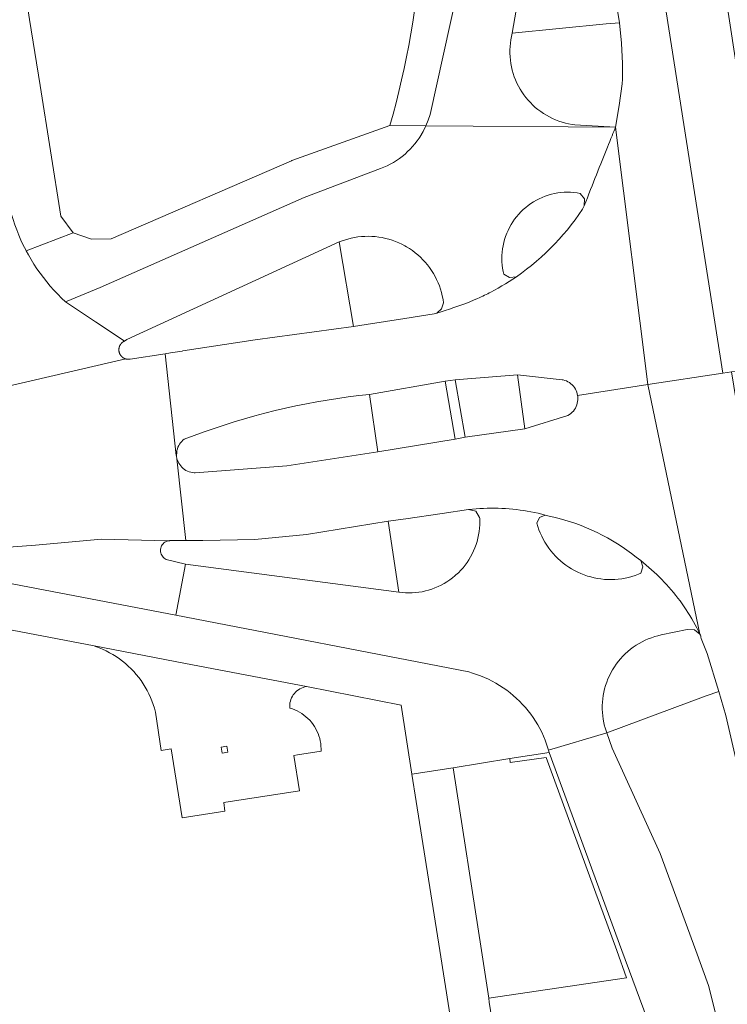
# Model space of a CAD drawing. Extents: x 146402 to 164798, y 455483 to 464134.
# Tile 287 of 575: x 157877 to 157913, y 460247 to 460297. Entities that reach past the tile are written whole.
import ezdxf

# ---------------------------------------------------------------- set-up
doc = ezdxf.new("R2010")
doc.units = 0
doc.header["$LTSCALE"] = 0.2
for name, color, linetype, lineweight in [('B-XX-VH-VERHARDING_ASFALT-GV', 252, 'CONTINUOUS', 18), ('B-XX-VH-VERHARDING_BETONSTRAATSTEEN-GV', 252, 'CONTINUOUS', 18), ('B-XX-VH-VERHARDING_STRAATBAKSTEEN-GV', 252, 'CONTINUOUS', 18), ('B-XX-VH-VERHARDING_TEGEL-GV', 252, 'CONTINUOUS', 18)]:
    doc.layers.add(name, color=color, linetype=linetype, lineweight=lineweight)

msp = doc.modelspace()

# ---------------------------------------------------------------- linework, layer by layer
at = {"layer": 'B-XX-VH-VERHARDING_ASFALT-GV'}
for points in [[(157915.521, 460279.589), (157906.229, 460340.16), (157903.062, 460339.502), (157912.54, 460279.127), (157912.977, 460279.195), (157914.066, 460279.364)], [(157907.121, 460291.536), (157897.555, 460291.598), (157897.409, 460291.304), (157897.241, 460291.023), (157897.214, 460290.982), (157897.109, 460290.834), (157896.999, 460290.692), (157896.882, 460290.554), (157896.759, 460290.421), (157896.631, 460290.295), (157896.497, 460290.174), (157896.358, 460290.059), (157896.214, 460289.95), (157896.065, 460289.848), (157895.911, 460289.752), (157895.754, 460289.664), (157895.593, 460289.582), (157895.429, 460289.508), (157895.261, 460289.441), (157891.41, 460287.99), (157881.111, 460283.441), (157879.371, 460282.721), (157880.073, 460282.253), (157880.886, 460281.71), (157881.667, 460281.188), (157882.341, 460280.738), (157882.458, 460280.819), (157893.178, 460285.744), (157893.273, 460285.781), (157893.439, 460285.839), (157893.607, 460285.889), (157893.777, 460285.932), (157893.949, 460285.966), (157894.122, 460285.993), (157894.297, 460286.012), (157894.472, 460286.023), (157894.647, 460286.026), (157894.822, 460286.021), (157894.997, 460286.008), (157895.171, 460285.987), (157895.344, 460285.958), (157895.516, 460285.921), (157895.685, 460285.877), (157895.852, 460285.824), (157896.017, 460285.765), (157896.179, 460285.697), (157896.338, 460285.623), (157896.493, 460285.541), (157896.573, 460285.496), (157896.722, 460285.403), (157896.867, 460285.305), (157897.007, 460285.199), (157897.142, 460285.088), (157897.272, 460284.97), (157897.397, 460284.846), (157897.515, 460284.717), (157897.628, 460284.583), (157897.735, 460284.444), (157897.835, 460284.3), (157897.928, 460284.151), (157898.015, 460283.999), (157898.094, 460283.842), (157898.166, 460283.683), (157898.231, 460283.519), (157898.289, 460283.354), (157898.338, 460283.186), (157898.38, 460283.015), (157898.415, 460282.843), (157898.441, 460282.67), (157898.345, 460282.361), (157898.098, 460282.152), (157898.315, 460282.217), (157898.531, 460282.285), (157898.745, 460282.356), (157898.959, 460282.431), (157899.162, 460282.498), (157899.363, 460282.569), (157899.564, 460282.644), (157899.762, 460282.722), (157899.96, 460282.803), (157900.156, 460282.888), (157900.245, 460282.928), (157900.334, 460282.969), (157900.423, 460283.011), (157900.511, 460283.053), (157900.591, 460283.092), (157900.67, 460283.131), (157900.749, 460283.171), (157900.827, 460283.211), (157901.017, 460283.312), (157901.204, 460283.416), (157901.39, 460283.523), (157901.574, 460283.633), (157901.756, 460283.747), (157901.936, 460283.864), (157902.114, 460283.984), (157901.777, 460283.943), (157901.481, 460284.111), (157901.449, 460284.253), (157901.42, 460284.413), (157901.4, 460284.575), (157901.387, 460284.738), (157901.382, 460284.901), (157901.386, 460285.065), (157901.397, 460285.227), (157901.416, 460285.39), (157901.443, 460285.551), (157901.478, 460285.71), (157901.521, 460285.868), (157901.571, 460286.023), (157901.629, 460286.176), (157901.695, 460286.325), (157901.767, 460286.472), (157901.847, 460286.614), (157901.934, 460286.753), (157902.027, 460286.887), (157902.127, 460287.016), (157902.233, 460287.14), (157902.344, 460287.259), (157902.462, 460287.372), (157902.585, 460287.48), (157902.713, 460287.581), (157902.846, 460287.676), (157902.983, 460287.764), (157903.125, 460287.846), (157903.27, 460287.92), (157903.419, 460287.987), (157903.571, 460288.047), (157903.726, 460288.1), (157903.883, 460288.144), (157904.042, 460288.181), (157904.203, 460288.21), (157904.365, 460288.231), (157904.527, 460288.245), (157904.69, 460288.25), (157904.854, 460288.247), (157905.017, 460288.236), (157905.179, 460288.218), (157905.34, 460288.191), (157905.55, 460287.91), (157905.542, 460287.559), (157905.621, 460287.764), (157905.701, 460287.97), (157905.78, 460288.175), (157905.86, 460288.38), (157905.933, 460288.567), (157906.006, 460288.753), (157906.079, 460288.94), (157906.152, 460289.126), (157906.224, 460289.308), (157906.296, 460289.491), (157906.369, 460289.673), (157906.441, 460289.855), (157906.508, 460290.021), (157906.574, 460290.187), (157906.641, 460290.352), (157906.708, 460290.518), (157906.767, 460290.664), (157906.825, 460290.81), (157906.884, 460290.955), (157906.943, 460291.101), (157906.987, 460291.21), (157907.032, 460291.319), (157907.076, 460291.427)], [(157908.752, 460278.542), (157907.121, 460291.536), (157907.076, 460291.427), (157907.032, 460291.319), (157906.987, 460291.21), (157906.943, 460291.101), (157906.884, 460290.955), (157906.825, 460290.81), (157906.767, 460290.664), (157906.708, 460290.518), (157906.641, 460290.352), (157906.574, 460290.187), (157906.508, 460290.021), (157906.441, 460289.855), (157906.369, 460289.673), (157906.296, 460289.491), (157906.224, 460289.308), (157906.152, 460289.126), (157906.079, 460288.94), (157906.006, 460288.753), (157905.933, 460288.567), (157905.86, 460288.38), (157905.78, 460288.175), (157905.701, 460287.97), (157905.621, 460287.764), (157905.542, 460287.559), (157905.51, 460287.491), (157905.473, 460287.426), (157905.447, 460287.387), (157905.267, 460287.123), (157905.08, 460286.864), (157904.887, 460286.61), (157904.687, 460286.36), (157904.481, 460286.116), (157904.269, 460285.877), (157904.052, 460285.643), (157903.828, 460285.415), (157903.599, 460285.192), (157903.365, 460284.976), (157903.124, 460284.765), (157902.879, 460284.56), (157902.629, 460284.362), (157902.374, 460284.17), (157902.114, 460283.984), (157901.936, 460283.864), (157901.756, 460283.747), (157901.574, 460283.633), (157901.39, 460283.523), (157901.204, 460283.416), (157901.017, 460283.312), (157900.827, 460283.211), (157900.749, 460283.171), (157900.67, 460283.131), (157900.591, 460283.092), (157900.511, 460283.053), (157900.423, 460283.011), (157900.334, 460282.969), (157900.245, 460282.928), (157900.156, 460282.888), (157899.96, 460282.803), (157899.762, 460282.722), (157899.564, 460282.644), (157899.363, 460282.569), (157899.162, 460282.498), (157898.959, 460282.431), (157898.745, 460282.356), (157898.531, 460282.285), (157898.315, 460282.217), (157898.098, 460282.152), (157898.031, 460282.126), (157897.96, 460282.112), (157896.489, 460281.882), (157894.535, 460281.58), (157893.89, 460281.48), (157888.94, 460280.8), (157885.295, 460280.24), (157885.26, 460280.234), (157884.659, 460280.142), (157884.402, 460280.102), (157884.958, 460274.975), (157884.962, 460274.934), (157884.977, 460275.138), (157884.99, 460275.223), (157885.012, 460275.307), (157885.042, 460275.389), (157885.078, 460275.467), (157885.122, 460275.541), (157885.173, 460275.611), (157885.23, 460275.677), (157885.292, 460275.736), (157885.36, 460275.79), (157885.854, 460275.979), (157886.358, 460276.162), (157886.864, 460276.338), (157887.373, 460276.506), (157887.884, 460276.667), (157888.397, 460276.82), (157888.913, 460276.966), (157889.431, 460277.103), (157889.951, 460277.233), (157890.473, 460277.355), (157890.996, 460277.47), (157891.521, 460277.576), (157892.048, 460277.675), (157892.576, 460277.766), (157893.105, 460277.849), (157893.636, 460277.924), (157894.167, 460277.991), (157894.7, 460278.05), (157898.53, 460278.71), (157899.03, 460278.79), (157902.18, 460279.03), (157904.431, 460278.793), (157904.473, 460278.784), (157904.558, 460278.76), (157904.64, 460278.728), (157904.719, 460278.689), (157904.794, 460278.643), (157904.865, 460278.591), (157904.93, 460278.532), (157904.99, 460278.467), (157905.044, 460278.398), (157905.091, 460278.323), (157905.132, 460278.245), (157905.165, 460278.163), (157905.19, 460278.079), (157905.208, 460277.993)], [(157902.54, 460276.31), (157902.18, 460279.03), (157899.03, 460278.79), (157899.53, 460275.89)], [(157911.374, 460265.951), (157908.752, 460278.542), (157905.208, 460277.993), (157905.214, 460277.951), (157905.22, 460277.863), (157905.218, 460277.775), (157905.208, 460277.687), (157905.19, 460277.601), (157905.165, 460277.517), (157905.132, 460277.435), (157905.091, 460277.357), (157905.044, 460277.283), (157904.99, 460277.213), (157904.93, 460277.148), (157904.865, 460277.09), (157904.794, 460277.037), (157904.719, 460276.991), (157902.54, 460276.31), (157899.53, 460275.89), (157899.03, 460275.79), (157895.13, 460275.16), (157890.542, 460274.441), (157885.91, 460274.1), (157885.855, 460274.101), (157885.769, 460274.109), (157885.685, 460274.126), (157885.602, 460274.15), (157885.521, 460274.181), (157885.444, 460274.22), (157885.371, 460274.266), (157885.302, 460274.318), (157885.239, 460274.377), (157885.181, 460274.441), (157885.13, 460274.51), (157885.085, 460274.584), (157884.977, 460274.804), (157885.434, 460270.674), (157886.302, 460270.675), (157888.922, 460270.738), (157891.53, 460270.99), (157895.65, 460271.65), (157896.542, 460271.78), (157898.377, 460272.048), (157899.696, 460272.241), (157899.716, 460272.243), (157899.9, 460272.263), (157900.085, 460272.279), (157900.269, 460272.292), (157900.454, 460272.302), (157900.639, 460272.309), (157900.825, 460272.312), (157901.01, 460272.312), (157901.195, 460272.308), (157901.38, 460272.302), (157901.565, 460272.292), (157901.75, 460272.279), (157901.934, 460272.262), (157902.118, 460272.242), (157902.302, 460272.219), (157902.486, 460272.193), (157902.668, 460272.163), (157902.851, 460272.131), (157903.032, 460272.095), (157903.213, 460272.055), (157903.394, 460272.013), (157903.573, 460271.967), (157903.77, 460271.909), (157903.998, 460271.858), (157904.28, 460271.788), (157904.561, 460271.71), (157904.84, 460271.624), (157905.116, 460271.531), (157905.389, 460271.43), (157905.659, 460271.321), (157905.927, 460271.206), (157906.191, 460271.083), (157906.451, 460270.953), (157906.708, 460270.815), (157906.961, 460270.671), (157907.21, 460270.519), (157907.455, 460270.361), (157907.695, 460270.197), (157907.931, 460270.025), (157908.162, 460269.848), (157908.388, 460269.664), (157908.528, 460269.554), (157908.666, 460269.441), (157908.802, 460269.326), (157908.936, 460269.208), (157909.067, 460269.088), (157909.197, 460268.966), (157909.325, 460268.842), (157909.45, 460268.716), (157909.574, 460268.587), (157909.695, 460268.456), (157909.814, 460268.323), (157909.93, 460268.189), (157910.044, 460268.052), (157910.156, 460267.913), (157910.265, 460267.773), (157910.372, 460267.63), (157910.477, 460267.486), (157910.579, 460267.34), (157910.678, 460267.192), (157910.775, 460267.042), (157910.869, 460266.891), (157910.961, 460266.738), (157911.05, 460266.584), (157911.136, 460266.428), (157911.22, 460266.271), (157911.301, 460266.112)], [(157899.03, 460275.79), (157898.53, 460278.71), (157894.7, 460278.05), (157895.13, 460275.16)]]:
    msp.add_lwpolyline(points, close=True, dxfattribs=at)
for points in [[(157904.09, 460316.87), (157907.322, 460296.8), (157907.417, 460295.772), (157907.465, 460294.741), (157907.471, 460294.351), (157907.471, 460293.96), (157907.449, 460293.72), (157907.31, 460292.624), (157907.121, 460291.536), (157908.752, 460278.542), (157912.54, 460279.127), (157903.062, 460339.502)], [(157899.109, 460298.28), (157897.761, 460292.17), (157897.669, 460291.88), (157897.555, 460291.598), (157907.121, 460291.536), (157905.06, 460291.651), (157904.923, 460291.67), (157904.754, 460291.701), (157904.586, 460291.739), (157904.42, 460291.786), (157904.256, 460291.84), (157904.095, 460291.901), (157903.937, 460291.97), (157903.783, 460292.047), (157903.632, 460292.13), (157903.485, 460292.22), (157903.343, 460292.317), (157903.205, 460292.42), (157903.072, 460292.53), (157902.944, 460292.646), (157902.822, 460292.767), (157902.706, 460292.895), (157902.595, 460293.027), (157902.491, 460293.164), (157902.394, 460293.306), (157902.303, 460293.453), (157902.219, 460293.603), (157902.142, 460293.758), (157902.072, 460293.915), (157902.01, 460294.076), (157901.955, 460294.239), (157901.908, 460294.405), (157901.869, 460294.573), (157901.837, 460294.742), (157901.813, 460294.913), (157901.798, 460295.084), (157901.79, 460295.256), (157901.79, 460295.429), (157901.799, 460295.601), (157901.815, 460295.772), (157901.839, 460295.943), (157901.871, 460296.112), (157901.911, 460296.28), (157902.51, 460299.77)], [(157920.666, 460244.109), (157917.747, 460249.884), (157912.977, 460279.195), (157912.54, 460279.127), (157908.752, 460278.542), (157911.374, 460265.951), (157911.398, 460265.902), (157911.416, 460265.85), (157911.428, 460265.797), (157911.435, 460265.743), (157911.737, 460264.982), (157912.33, 460263.06), (157912.69, 460261.85), (157913.65, 460257.7), (157914.867, 460250), (157916.306, 460240.888)], [(157912.513, 460245.435), (157911.811, 460248.23), (157911.163, 460250), (157909.37, 460254.9), (157906.95, 460260.21), (157906.675, 460260.984), (157903.742, 460260.1), (157903.758, 460260.046), (157903.773, 460259.991), (157907.443, 460250), (157908.707, 460246.559)]]:
    msp.add_lwpolyline(points, dxfattribs=at)
at = {"layer": 'B-XX-VH-VERHARDING_BETONSTRAATSTEEN-GV'}
for points in [[(157877.555, 460296.968), (157876.772, 460302.029), (157874.255, 460301.608), (157874.544, 460299.802), (157875.748, 460292.302), (157876.397, 460288.261), (157876.405, 460288.211), (157876.454, 460287.939), (157876.51, 460287.669), (157876.574, 460287.4), (157876.646, 460287.133), (157876.726, 460286.868), (157876.814, 460286.606), (157876.909, 460286.347), (157877.011, 460286.09), (157877.121, 460285.836), (157877.238, 460285.586), (157877.362, 460285.339), (157877.389, 460285.289), (157879.759, 460286.201), (157879.127, 460287.04), (157878.083, 460293.635)], [(157904.854, 460288.247), (157904.69, 460288.25), (157904.527, 460288.245), (157904.365, 460288.231), (157904.203, 460288.21), (157904.042, 460288.181), (157903.883, 460288.144), (157903.726, 460288.1), (157903.571, 460288.047), (157903.419, 460287.987), (157903.27, 460287.92), (157903.125, 460287.846), (157902.983, 460287.764), (157902.846, 460287.676), (157902.713, 460287.581), (157902.585, 460287.48), (157902.462, 460287.372), (157902.344, 460287.259), (157902.233, 460287.14), (157902.127, 460287.016), (157902.027, 460286.887), (157901.934, 460286.753), (157901.847, 460286.614), (157901.767, 460286.472), (157901.695, 460286.325), (157901.629, 460286.176), (157901.571, 460286.023), (157901.521, 460285.868), (157901.478, 460285.71), (157901.443, 460285.551), (157901.416, 460285.39), (157901.397, 460285.227), (157901.386, 460285.065), (157901.382, 460284.901), (157901.387, 460284.738), (157901.4, 460284.575), (157901.42, 460284.413), (157901.449, 460284.253), (157901.481, 460284.111), (157901.777, 460283.943), (157902.114, 460283.984), (157902.374, 460284.17), (157902.629, 460284.362), (157902.879, 460284.56), (157903.124, 460284.765), (157903.365, 460284.976), (157903.599, 460285.192), (157903.828, 460285.415), (157904.052, 460285.643), (157904.269, 460285.877), (157904.481, 460286.116), (157904.687, 460286.36), (157904.887, 460286.61), (157905.08, 460286.864), (157905.267, 460287.123), (157905.447, 460287.387), (157905.473, 460287.426), (157905.51, 460287.491), (157905.542, 460287.559), (157905.55, 460287.91), (157905.34, 460288.191), (157905.179, 460288.218), (157905.017, 460288.236)], [(157901.195, 460272.308), (157901.01, 460272.312), (157900.825, 460272.312), (157900.639, 460272.309), (157900.454, 460272.302), (157900.269, 460272.292), (157900.085, 460272.279), (157899.9, 460272.263), (157899.716, 460272.243), (157899.696, 460272.241), (157900.062, 460272.153), (157900.263, 460271.835), (157900.264, 460271.811), (157900.27, 460271.642), (157900.267, 460271.473), (157900.256, 460271.304), (157900.237, 460271.135), (157900.211, 460270.968), (157900.176, 460270.803), (157900.134, 460270.639), (157900.084, 460270.477), (157900.026, 460270.318), (157899.961, 460270.162), (157899.889, 460270.009), (157899.809, 460269.86), (157899.723, 460269.714), (157899.629, 460269.573), (157899.529, 460269.437), (157899.423, 460269.305), (157899.311, 460269.179), (157899.193, 460269.057), (157899.069, 460268.942), (157899.018, 460268.897), (157898.887, 460268.79), (157898.751, 460268.689), (157898.61, 460268.595), (157898.466, 460268.508), (157898.317, 460268.427), (157898.164, 460268.354), (157898.008, 460268.287), (157897.85, 460268.229), (157897.688, 460268.177), (157897.525, 460268.134), (157897.359, 460268.098), (157897.192, 460268.07), (157897.024, 460268.05), (157896.855, 460268.038), (157896.686, 460268.034), (157896.517, 460268.038), (157896.348, 460268.05), (157896.18, 460268.07), (157885.42, 460269.495), (157884.93, 460266.92), (157899.71, 460264.048), (157899.909, 460263.991), (157900.112, 460263.924), (157900.314, 460263.85), (157900.512, 460263.768), (157900.707, 460263.679), (157900.899, 460263.582), (157901.087, 460263.479), (157901.271, 460263.369), (157901.45, 460263.251), (157901.626, 460263.128), (157901.796, 460262.997), (157901.962, 460262.861), (157902.122, 460262.718), (157902.277, 460262.57), (157902.426, 460262.416), (157902.569, 460262.256), (157902.707, 460262.091), (157902.838, 460261.922), (157902.963, 460261.747), (157903.081, 460261.568), (157903.192, 460261.385), (157903.296, 460261.197), (157903.394, 460261.006), (157903.484, 460260.811), (157903.567, 460260.613), (157903.642, 460260.413), (157903.71, 460260.209), (157903.726, 460260.155), (157903.742, 460260.1), (157906.675, 460260.984), (157906.576, 460261.282), (157906.565, 460261.322), (157906.526, 460261.49), (157906.495, 460261.661), (157906.471, 460261.832), (157906.456, 460262.004), (157906.448, 460262.177), (157906.448, 460262.35), (157906.457, 460262.523), (157906.473, 460262.695), (157906.497, 460262.866), (157906.53, 460263.036), (157906.57, 460263.204), (157906.617, 460263.37), (157906.673, 460263.534), (157906.736, 460263.696), (157906.806, 460263.854), (157906.884, 460264.008), (157906.968, 460264.159), (157907.06, 460264.306), (157907.158, 460264.448), (157907.262, 460264.586), (157907.373, 460264.719), (157907.49, 460264.846), (157907.613, 460264.968), (157907.741, 460265.084), (157907.875, 460265.194), (157908.013, 460265.298), (157908.156, 460265.395), (157908.303, 460265.486), (157908.455, 460265.569), (157908.61, 460265.646), (157908.768, 460265.715), (157908.93, 460265.777), (157909.094, 460265.831), (157909.26, 460265.878), (157909.429, 460265.917), (157910.74, 460266.189), (157911.099, 460266.183), (157911.374, 460265.951), (157911.301, 460266.112), (157911.22, 460266.271), (157911.136, 460266.428), (157911.05, 460266.584), (157910.961, 460266.738), (157910.869, 460266.891), (157910.775, 460267.042), (157910.678, 460267.192), (157910.579, 460267.34), (157910.477, 460267.486), (157910.372, 460267.63), (157910.265, 460267.773), (157910.156, 460267.913), (157910.044, 460268.052), (157909.93, 460268.189), (157909.814, 460268.323), (157909.695, 460268.456), (157909.574, 460268.587), (157909.45, 460268.716), (157909.325, 460268.842), (157909.197, 460268.966), (157909.067, 460269.088), (157908.936, 460269.208), (157908.802, 460269.326), (157908.666, 460269.441), (157908.528, 460269.554), (157908.388, 460269.664), (157908.504, 460269.35), (157908.395, 460269.033), (157908.276, 460268.983), (157908.112, 460268.922), (157907.945, 460268.869), (157907.776, 460268.823), (157907.605, 460268.785), (157907.432, 460268.754), (157907.259, 460268.732), (157907.084, 460268.718), (157906.909, 460268.711), (157906.734, 460268.713), (157906.559, 460268.722), (157906.385, 460268.74), (157906.212, 460268.766), (157906.04, 460268.799), (157905.87, 460268.84), (157905.701, 460268.889), (157905.536, 460268.946), (157905.373, 460269.01), (157905.213, 460269.081), (157905.056, 460269.16), (157904.904, 460269.245), (157904.755, 460269.338), (157904.611, 460269.437), (157904.471, 460269.543), (157904.337, 460269.655), (157904.207, 460269.773), (157904.083, 460269.897), (157903.965, 460270.027), (157903.853, 460270.161), (157903.748, 460270.301), (157903.648, 460270.445), (157903.556, 460270.594), (157903.47, 460270.747), (157903.392, 460270.903), (157903.32, 460271.063), (157903.256, 460271.226), (157903.2, 460271.392), (157903.151, 460271.56), (157903.285, 460271.843), (157903.573, 460271.967), (157903.394, 460272.013), (157903.213, 460272.055), (157903.032, 460272.095), (157902.851, 460272.131), (157902.668, 460272.163), (157902.486, 460272.193), (157902.302, 460272.219), (157902.118, 460272.242), (157901.934, 460272.262), (157901.75, 460272.279), (157901.565, 460272.292), (157901.38, 460272.302)], [(157903.77, 460271.909), (157903.573, 460271.967), (157903.285, 460271.843), (157903.151, 460271.56), (157903.2, 460271.392), (157903.256, 460271.226), (157903.32, 460271.063), (157903.392, 460270.903), (157903.47, 460270.747), (157903.556, 460270.594), (157903.648, 460270.445), (157903.748, 460270.301), (157903.853, 460270.161), (157903.965, 460270.027), (157904.083, 460269.897), (157904.207, 460269.773), (157904.337, 460269.655), (157904.471, 460269.543), (157904.611, 460269.437), (157904.755, 460269.338), (157904.904, 460269.245), (157905.056, 460269.16), (157905.213, 460269.081), (157905.373, 460269.01), (157905.536, 460268.946), (157905.701, 460268.889), (157905.87, 460268.84), (157906.04, 460268.799), (157906.212, 460268.766), (157906.385, 460268.74), (157906.559, 460268.722), (157906.734, 460268.713), (157906.909, 460268.711), (157907.084, 460268.718), (157907.259, 460268.732), (157907.432, 460268.754), (157907.605, 460268.785), (157907.776, 460268.823), (157907.945, 460268.869), (157908.112, 460268.922), (157908.276, 460268.983), (157908.395, 460269.033), (157908.504, 460269.35), (157908.388, 460269.664), (157908.162, 460269.848), (157907.931, 460270.025), (157907.695, 460270.197), (157907.455, 460270.361), (157907.21, 460270.519), (157906.961, 460270.671), (157906.708, 460270.815), (157906.451, 460270.953), (157906.191, 460271.083), (157905.927, 460271.206), (157905.659, 460271.321), (157905.389, 460271.43), (157905.116, 460271.531), (157904.84, 460271.624), (157904.561, 460271.71), (157904.28, 460271.788), (157903.998, 460271.858)], [(157907.177, 460250), (157903.62, 460259.74), (157901.81, 460259.48), (157901.78, 460259.69), (157898.93, 460259.21), (157900.35, 460250), (157900.72, 460247.6), (157907.68, 460248.62)]]:
    msp.add_lwpolyline(points, close=True, dxfattribs=at)
for points in [[(157863.225, 460275.388), (157882.408, 460279.84), (157882.4, 460279.842), (157882.392, 460279.845), (157882.384, 460279.848), (157882.376, 460279.85), (157882.368, 460279.853), (157882.361, 460279.856), (157882.353, 460279.859), (157882.345, 460279.863), (157882.338, 460279.866), (157882.33, 460279.87), (157882.323, 460279.874), (157882.315, 460279.877), (157882.308, 460279.881), (157882.301, 460279.885), (157882.293, 460279.89), (157882.286, 460279.894), (157882.279, 460279.898), (157882.272, 460279.903), (157882.265, 460279.908), (157882.258, 460279.913), (157882.252, 460279.918), (157882.245, 460279.923), (157882.239, 460279.928), (157882.232, 460279.933), (157882.226, 460279.938), (157882.22, 460279.944), (157882.213, 460279.95), (157882.207, 460279.955), (157882.201, 460279.961), (157882.195, 460279.967), (157882.19, 460279.973), (157882.184, 460279.979), (157882.178, 460279.986), (157882.173, 460279.992), (157882.168, 460279.998), (157882.162, 460280.005), (157882.157, 460280.011), (157882.152, 460280.018), (157882.147, 460280.025), (157882.143, 460280.032), (157882.138, 460280.039), (157882.133, 460280.046), (157882.129, 460280.053), (157882.125, 460280.06), (157882.121, 460280.067), (157882.117, 460280.075), (157882.113, 460280.082), (157882.109, 460280.089), (157882.106, 460280.097), (157882.102, 460280.105), (157882.099, 460280.112), (157882.095, 460280.12), (157882.092, 460280.128), (157882.089, 460280.135), (157882.087, 460280.143), (157882.084, 460280.151), (157882.081, 460280.159), (157882.079, 460280.167), (157882.077, 460280.175), (157882.074, 460280.183), (157882.073, 460280.191), (157882.071, 460280.2), (157882.069, 460280.208), (157882.067, 460280.216), (157882.066, 460280.224), (157882.065, 460280.232), (157882.064, 460280.241), (157882.063, 460280.249), (157882.062, 460280.257), (157882.061, 460280.266), (157882.06, 460280.274), (157882.06, 460280.282), (157882.06, 460280.291), (157882.06, 460280.299), (157882.06, 460280.307), (157882.06, 460280.316), (157882.06, 460280.324), (157882.061, 460280.332), (157882.061, 460280.341), (157882.062, 460280.349), (157882.063, 460280.357), (157882.064, 460280.366), (157882.065, 460280.374), (157882.067, 460280.382), (157882.068, 460280.39), (157882.07, 460280.399), (157882.071, 460280.407), (157882.073, 460280.415), (157882.075, 460280.423), (157882.078, 460280.431), (157882.08, 460280.439), (157882.082, 460280.447), (157882.085, 460280.455), (157882.088, 460280.463), (157882.091, 460280.471), (157882.094, 460280.479), (157882.097, 460280.486), (157882.1, 460280.494), (157882.104, 460280.501), (157882.107, 460280.509), (157882.111, 460280.517), (157882.115, 460280.524), (157882.119, 460280.531), (157882.123, 460280.539), (157882.127, 460280.546), (157882.131, 460280.553), (157882.135, 460280.56), (157882.14, 460280.567), (157882.145, 460280.574), (157882.15, 460280.581), (157882.155, 460280.588), (157882.16, 460280.594), (157882.165, 460280.601), (157882.17, 460280.607), (157882.175, 460280.614), (157882.181, 460280.62), (157882.187, 460280.626), (157882.192, 460280.632), (157882.198, 460280.638), (157882.204, 460280.644), (157882.21, 460280.65), (157882.216, 460280.656), (157882.222, 460280.661), (157882.229, 460280.667), (157882.235, 460280.672), (157882.242, 460280.677), (157882.248, 460280.682), (157882.255, 460280.687), (157882.262, 460280.692), (157882.268, 460280.697), (157882.275, 460280.702), (157882.282, 460280.706), (157882.289, 460280.711), (157882.297, 460280.715), (157882.304, 460280.719), (157882.311, 460280.723), (157882.319, 460280.727), (157882.326, 460280.731), (157882.334, 460280.734), (157882.341, 460280.738), (157881.667, 460281.188), (157880.886, 460281.71), (157880.073, 460282.253), (157879.371, 460282.721), (157879.17, 460282.911), (157878.975, 460283.106), (157878.785, 460283.308), (157878.602, 460283.514), (157878.424, 460283.726), (157878.253, 460283.943), (157878.087, 460284.164), (157877.929, 460284.391), (157877.777, 460284.622), (157877.632, 460284.857), (157877.493, 460285.096), (157877.389, 460285.289), (157877.362, 460285.339), (157877.238, 460285.586), (157877.121, 460285.836), (157877.011, 460286.09)], [(157869.284, 460269.813), (157877.85, 460270.447), (157881.189, 460270.755), (157884.545, 460270.662), (157884.559, 460270.665), (157884.621, 460270.672), (157884.637, 460270.673), (157885.434, 460270.674), (157884.977, 460274.804), (157884.962, 460274.934), (157884.958, 460274.975), (157884.402, 460280.102), (157882.63, 460279.83), (157882.622, 460279.828), (157882.614, 460279.827), (157882.606, 460279.826), (157882.597, 460279.825), (157882.589, 460279.824), (157882.581, 460279.823), (157882.572, 460279.823), (157882.564, 460279.822), (157882.556, 460279.822), (157882.547, 460279.822), (157882.539, 460279.821), (157882.531, 460279.822), (157882.523, 460279.822), (157882.514, 460279.822), (157882.506, 460279.823), (157882.498, 460279.823), (157882.49, 460279.824), (157882.481, 460279.825), (157882.473, 460279.826), (157882.465, 460279.828), (157882.457, 460279.829), (157882.448, 460279.83), (157882.44, 460279.832), (157882.432, 460279.834), (157882.424, 460279.836), (157882.416, 460279.838), (157882.408, 460279.84), (157863.225, 460275.388)], [(157870.061, 460269.748), (157884.93, 460266.92), (157885.42, 460269.495), (157884.45, 460269.729), (157884.394, 460269.758), (157884.343, 460269.793), (157884.296, 460269.835), (157884.255, 460269.883), (157884.22, 460269.935), (157884.192, 460269.991), (157884.172, 460270.051), (157884.159, 460270.112), (157884.155, 460270.175), (157884.158, 460270.237), (157884.169, 460270.299), (157884.188, 460270.359), (157884.214, 460270.416), (157884.248, 460270.469), (157884.288, 460270.517), (157884.334, 460270.56), (157884.384, 460270.597), (157884.44, 460270.627), (157884.498, 460270.65), (157884.545, 460270.662), (157881.189, 460270.755), (157877.85, 460270.447), (157869.284, 460269.813)]]:
    msp.add_lwpolyline(points, dxfattribs=at)
at = {"layer": 'B-XX-VH-VERHARDING_STRAATBAKSTEEN-GV'}
for points in [[(157904.431, 460278.793), (157902.18, 460279.03), (157902.54, 460276.31), (157904.719, 460276.991), (157904.794, 460277.037), (157904.865, 460277.09), (157904.93, 460277.148), (157904.99, 460277.213), (157905.044, 460277.283), (157905.091, 460277.357), (157905.132, 460277.435), (157905.165, 460277.517), (157905.19, 460277.601), (157905.208, 460277.687), (157905.218, 460277.775), (157905.22, 460277.863), (157905.214, 460277.951), (157905.208, 460277.993), (157905.19, 460278.079), (157905.165, 460278.163), (157905.132, 460278.245), (157905.091, 460278.323), (157905.044, 460278.398), (157904.99, 460278.467), (157904.93, 460278.532), (157904.865, 460278.591), (157904.794, 460278.643), (157904.719, 460278.689), (157904.64, 460278.728), (157904.558, 460278.76), (157904.473, 460278.784)], [(157899.53, 460275.89), (157899.03, 460278.79), (157898.53, 460278.71), (157899.03, 460275.79)], [(157895.13, 460275.16), (157894.7, 460278.05), (157894.167, 460277.991), (157893.636, 460277.924), (157893.105, 460277.849), (157892.576, 460277.766), (157892.048, 460277.675), (157891.521, 460277.576), (157890.996, 460277.47), (157890.473, 460277.355), (157889.951, 460277.233), (157889.431, 460277.103), (157888.913, 460276.966), (157888.397, 460276.82), (157887.884, 460276.667), (157887.373, 460276.506), (157886.864, 460276.338), (157886.358, 460276.162), (157885.854, 460275.979), (157885.36, 460275.79), (157885.292, 460275.736), (157885.23, 460275.677), (157885.173, 460275.611), (157885.122, 460275.541), (157885.078, 460275.467), (157885.042, 460275.389), (157885.012, 460275.307), (157884.99, 460275.223), (157884.977, 460275.138), (157884.962, 460274.934), (157884.977, 460274.804), (157885.085, 460274.584), (157885.13, 460274.51), (157885.181, 460274.441), (157885.239, 460274.377), (157885.302, 460274.318), (157885.371, 460274.266), (157885.444, 460274.22), (157885.521, 460274.181), (157885.602, 460274.15), (157885.685, 460274.126), (157885.769, 460274.109), (157885.855, 460274.101), (157885.91, 460274.1), (157890.542, 460274.441)]]:
    msp.add_lwpolyline(points, close=True, dxfattribs=at)
msp.add_lwpolyline([(157901.276, 460244.007), (157900.75, 460247.39), (157900.72, 460247.6), (157900.35, 460250), (157898.93, 460259.21), (157896.848, 460258.893), (157897.066, 460257.513), (157898.25, 460250), (157899.193, 460244.006)], dxfattribs=at)
at = {"layer": 'B-XX-VH-VERHARDING_TEGEL-GV'}
for points in [[(157896.975, 460297.418), (157896.886, 460296.83), (157896.79, 460296.244), (157896.685, 460295.658), (157896.573, 460295.074), (157896.453, 460294.492), (157896.325, 460293.912), (157896.19, 460293.333), (157896.046, 460292.756), (157895.895, 460292.181), (157895.736, 460291.608), (157897.555, 460291.598), (157897.669, 460291.88), (157897.761, 460292.17), (157899.109, 460298.28)], [(157869.703, 460267.49), (157880.811, 460265.362), (157885.426, 460264.48), (157891.529, 460263.314), (157896.299, 460262.382), (157896.848, 460258.893), (157898.93, 460259.21), (157901.78, 460259.69), (157903.773, 460259.991), (157903.758, 460260.046), (157903.742, 460260.1), (157903.726, 460260.155), (157903.71, 460260.209), (157903.642, 460260.413), (157903.567, 460260.613), (157903.484, 460260.811), (157903.394, 460261.006), (157903.296, 460261.197), (157903.192, 460261.385), (157903.081, 460261.568), (157902.963, 460261.747), (157902.838, 460261.922), (157902.707, 460262.091), (157902.569, 460262.256), (157902.426, 460262.416), (157902.277, 460262.57), (157902.122, 460262.718), (157901.962, 460262.861), (157901.796, 460262.997), (157901.626, 460263.128), (157901.45, 460263.251), (157901.271, 460263.369), (157901.087, 460263.479), (157900.899, 460263.582), (157900.707, 460263.679), (157900.512, 460263.768), (157900.314, 460263.85), (157900.112, 460263.924), (157899.909, 460263.991), (157899.71, 460264.048), (157884.93, 460266.92), (157870.061, 460269.748)]]:
    msp.add_lwpolyline(points, dxfattribs=at)
for points in [[(157907.417, 460295.772), (157907.322, 460296.8), (157906.64, 460296.735), (157901.911, 460296.28), (157901.871, 460296.112), (157901.839, 460295.943), (157901.815, 460295.772), (157901.799, 460295.601), (157901.79, 460295.429), (157901.79, 460295.256), (157901.798, 460295.084), (157901.813, 460294.913), (157901.837, 460294.742), (157901.869, 460294.573), (157901.908, 460294.405), (157901.955, 460294.239), (157902.01, 460294.076), (157902.072, 460293.915), (157902.142, 460293.758), (157902.219, 460293.603), (157902.303, 460293.453), (157902.394, 460293.306), (157902.491, 460293.164), (157902.595, 460293.027), (157902.706, 460292.895), (157902.822, 460292.767), (157902.944, 460292.646), (157903.072, 460292.53), (157903.205, 460292.42), (157903.343, 460292.317), (157903.485, 460292.22), (157903.632, 460292.13), (157903.783, 460292.047), (157903.937, 460291.97), (157904.095, 460291.901), (157904.256, 460291.84), (157904.42, 460291.786), (157904.586, 460291.739), (157904.754, 460291.701), (157904.923, 460291.67), (157905.06, 460291.651), (157907.121, 460291.536), (157907.31, 460292.624), (157907.449, 460293.72), (157907.471, 460293.96), (157907.471, 460294.351), (157907.465, 460294.741)], [(157897.555, 460291.598), (157895.736, 460291.608), (157890.79, 460289.85), (157890.766, 460289.834), (157881.676, 460285.903), (157880.686, 460285.885), (157879.759, 460286.201), (157877.389, 460285.289), (157877.493, 460285.096), (157877.632, 460284.857), (157877.777, 460284.622), (157877.929, 460284.391), (157878.087, 460284.164), (157878.253, 460283.943), (157878.424, 460283.726), (157878.602, 460283.514), (157878.785, 460283.308), (157878.975, 460283.106), (157879.17, 460282.911), (157879.371, 460282.721), (157881.111, 460283.441), (157891.41, 460287.99), (157895.261, 460289.441), (157895.429, 460289.508), (157895.593, 460289.582), (157895.754, 460289.664), (157895.911, 460289.752), (157896.065, 460289.848), (157896.214, 460289.95), (157896.358, 460290.059), (157896.497, 460290.174), (157896.631, 460290.295), (157896.759, 460290.421), (157896.882, 460290.554), (157896.999, 460290.692), (157897.109, 460290.834), (157897.214, 460290.982), (157897.241, 460291.023), (157897.409, 460291.304)], [(157894.822, 460286.021), (157894.647, 460286.026), (157894.472, 460286.023), (157894.297, 460286.012), (157894.122, 460285.993), (157893.949, 460285.966), (157893.777, 460285.932), (157893.607, 460285.889), (157893.439, 460285.839), (157893.273, 460285.781), (157893.178, 460285.744), (157893.89, 460281.48), (157894.535, 460281.58), (157896.489, 460281.882), (157897.96, 460282.112), (157898.031, 460282.126), (157898.098, 460282.152), (157898.345, 460282.361), (157898.441, 460282.67), (157898.415, 460282.843), (157898.38, 460283.015), (157898.338, 460283.186), (157898.289, 460283.354), (157898.231, 460283.519), (157898.166, 460283.683), (157898.094, 460283.842), (157898.015, 460283.999), (157897.928, 460284.151), (157897.835, 460284.3), (157897.735, 460284.444), (157897.628, 460284.583), (157897.515, 460284.717), (157897.397, 460284.846), (157897.272, 460284.97), (157897.142, 460285.088), (157897.007, 460285.199), (157896.867, 460285.305), (157896.722, 460285.403), (157896.573, 460285.496), (157896.493, 460285.541), (157896.338, 460285.623), (157896.179, 460285.697), (157896.017, 460285.765), (157895.852, 460285.824), (157895.685, 460285.877), (157895.516, 460285.921), (157895.344, 460285.958), (157895.171, 460285.987), (157894.997, 460286.008)], [(157900.062, 460272.153), (157899.696, 460272.241), (157898.377, 460272.048), (157896.542, 460271.78), (157895.65, 460271.65), (157896.18, 460268.07), (157896.348, 460268.05), (157896.517, 460268.038), (157896.686, 460268.034), (157896.855, 460268.038), (157897.024, 460268.05), (157897.192, 460268.07), (157897.359, 460268.098), (157897.525, 460268.134), (157897.688, 460268.177), (157897.85, 460268.229), (157898.008, 460268.287), (157898.164, 460268.354), (157898.317, 460268.427), (157898.466, 460268.508), (157898.61, 460268.595), (157898.751, 460268.689), (157898.887, 460268.79), (157899.018, 460268.897), (157899.069, 460268.942), (157899.193, 460269.057), (157899.311, 460269.179), (157899.423, 460269.305), (157899.529, 460269.437), (157899.629, 460269.573), (157899.723, 460269.714), (157899.809, 460269.86), (157899.889, 460270.009), (157899.961, 460270.162), (157900.026, 460270.318), (157900.084, 460270.477), (157900.134, 460270.639), (157900.176, 460270.803), (157900.211, 460270.968), (157900.237, 460271.135), (157900.256, 460271.304), (157900.267, 460271.473), (157900.27, 460271.642), (157900.264, 460271.811), (157900.263, 460271.835)], [(157911.099, 460266.183), (157910.74, 460266.189), (157909.429, 460265.917), (157909.26, 460265.878), (157909.094, 460265.831), (157908.93, 460265.777), (157908.768, 460265.715), (157908.61, 460265.646), (157908.455, 460265.569), (157908.303, 460265.486), (157908.156, 460265.395), (157908.013, 460265.298), (157907.875, 460265.194), (157907.741, 460265.084), (157907.613, 460264.968), (157907.49, 460264.846), (157907.373, 460264.719), (157907.262, 460264.586), (157907.158, 460264.448), (157907.06, 460264.306), (157906.968, 460264.159), (157906.884, 460264.008), (157906.806, 460263.854), (157906.736, 460263.696), (157906.673, 460263.534), (157906.617, 460263.37), (157906.57, 460263.204), (157906.53, 460263.036), (157906.497, 460262.866), (157906.473, 460262.695), (157906.457, 460262.523), (157906.448, 460262.35), (157906.448, 460262.177), (157906.456, 460262.004), (157906.471, 460261.832), (157906.495, 460261.661), (157906.526, 460261.49), (157906.565, 460261.322), (157906.576, 460261.282), (157906.675, 460260.984), (157911.69, 460262.85), (157912.33, 460263.06), (157911.737, 460264.982), (157911.435, 460265.743), (157911.428, 460265.797), (157911.416, 460265.85), (157911.398, 460265.902), (157911.374, 460265.951)], [(157885.426, 460264.48), (157880.811, 460265.362), (157880.879, 460265.339), (157881.062, 460265.271), (157881.241, 460265.195), (157881.417, 460265.113), (157881.59, 460265.023), (157881.759, 460264.926), (157881.924, 460264.822), (157882.084, 460264.711), (157882.24, 460264.594), (157882.39, 460264.471), (157882.536, 460264.342), (157882.676, 460264.206), (157882.81, 460264.066), (157882.939, 460263.919), (157883.061, 460263.768), (157883.177, 460263.611), (157883.287, 460263.451), (157883.39, 460263.285), (157883.486, 460263.116), (157883.575, 460262.943), (157883.657, 460262.766), (157883.731, 460262.586), (157883.798, 460262.403), (157883.857, 460262.218), (157883.909, 460262.03), (157884.2, 460260.09), (157884.7, 460260.18), (157885.26, 460256.69), (157887.41, 460257.03), (157887.35, 460257.46), (157891.17, 460258.06), (157890.89, 460259.84), (157891.07, 460259.868), (157892.263, 460260.048), (157892.265, 460260.179), (157892.258, 460260.311), (157892.244, 460260.442), (157892.222, 460260.571), (157892.192, 460260.699), (157892.154, 460260.825), (157892.109, 460260.949), (157892.056, 460261.069), (157891.996, 460261.186), (157891.929, 460261.299), (157891.856, 460261.408), (157891.775, 460261.512), (157891.689, 460261.612), (157891.597, 460261.705), (157891.499, 460261.793), (157891.396, 460261.875), (157891.288, 460261.951), (157891.176, 460262.019), (157891.06, 460262.081), (157890.94, 460262.136), (157890.818, 460262.183), (157890.692, 460262.223), (157890.684, 460262.225), (157890.68, 460262.307), (157890.683, 460262.397), (157890.693, 460262.486), (157890.712, 460262.574), (157890.739, 460262.659), (157890.773, 460262.742), (157890.814, 460262.822), (157890.862, 460262.898), (157890.917, 460262.969), (157890.978, 460263.035), (157891.044, 460263.095), (157891.116, 460263.149), (157891.192, 460263.197), (157891.272, 460263.237), (157891.355, 460263.27), (157891.441, 460263.296), (157891.529, 460263.314)], [(157887.22, 460260.25), (157887.51, 460260.3), (157887.56, 460260.01), (157887.27, 460259.96)]]:
    msp.add_lwpolyline(points, close=True, dxfattribs=at)

doc.saveas('drawing.dxf')
